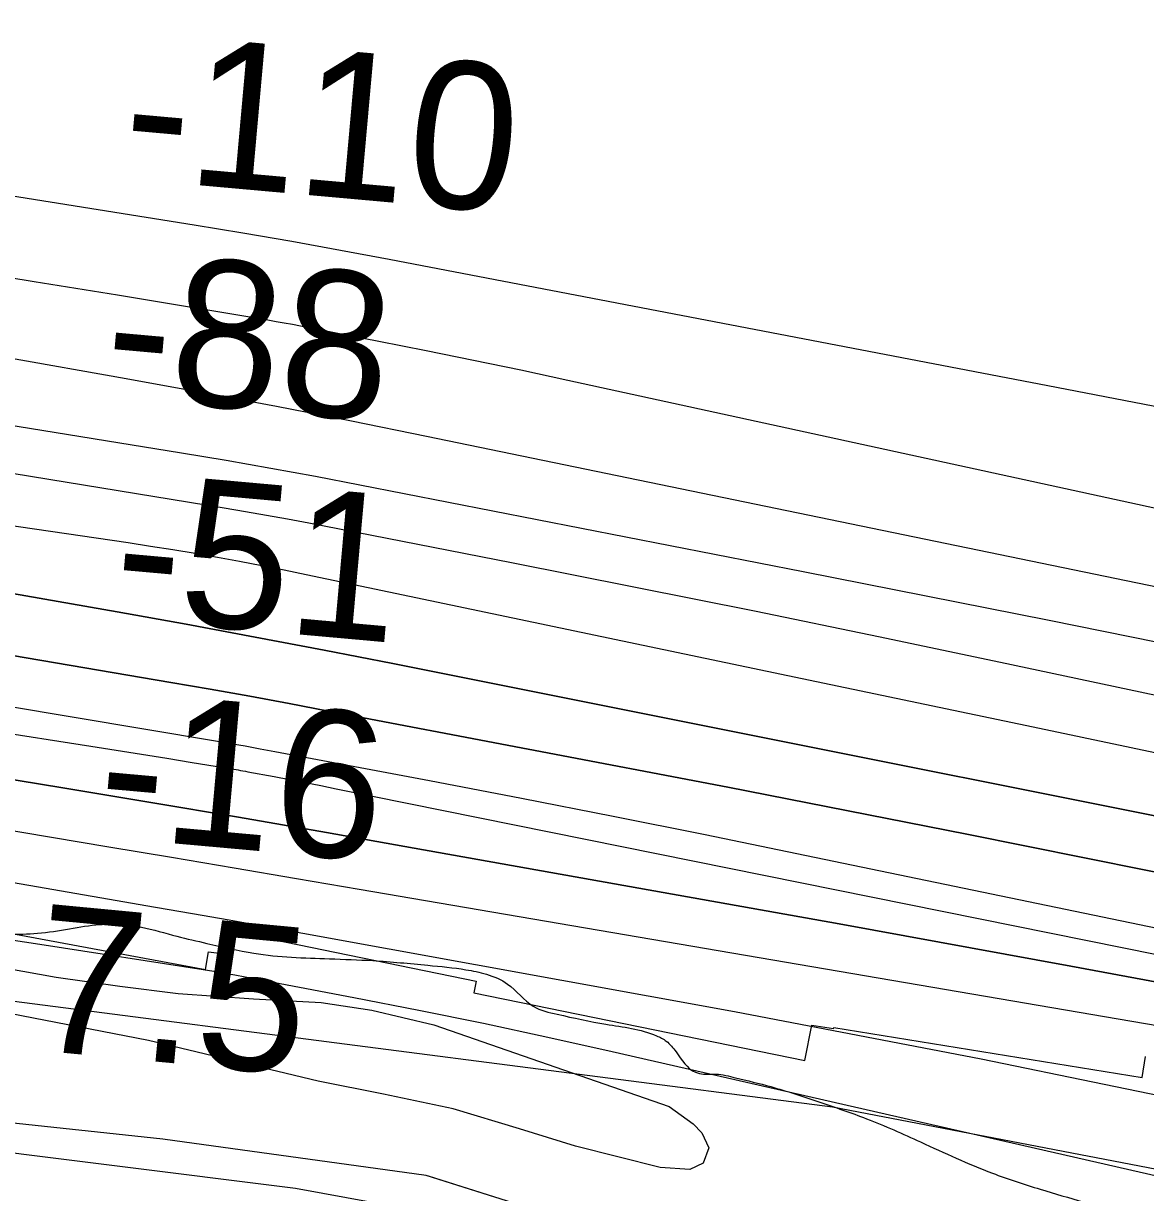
# Model space of a CAD drawing. Extents: x 3734862 to 3772949, y 391520 to 417239.
# Drawn here: x 3750102 to 3750614, y 403378 to 403911 of the extents above; entities that cross this region are included whole.
import ezdxf

# ---------------------------------------------------------------- set-up
doc = ezdxf.new("R2010")
doc.units = 0
for name, color, linetype in [('V-LEVE-TOET', 7, 'Continuous'), ('V-RIVR-EDGE', 7, 'Continuous'), ('V-RIVR-RANG', 7, 'Continuous'), ('V-RRAP-FSHR', 7, 'Continuous'), ('V-RRAP-RVMT', 7, 'Continuous'), ('V-SITE-VEGE', 7, 'Continuous'), ('V-TOPO-DPTH', 7, 'Continuous'), ('V-TOPO-MAJR', 7, 'Continuous'), ('V-TOPO-MINR', 7, 'Continuous'), ('V-TOPO-WATR', 7, 'Continuous')]:
    doc.layers.add(name, color=color, linetype=linetype)

msp = doc.modelspace()

# ---------------------------------------------------------------- linework, layer by layer
at = {"layer": 'V-LEVE-TOET'}
msp.add_lwpolyline([(3750636.6, 403256.27), (3750508.39, 403298.16), (3750361.84, 403347.14), (3750325.74, 403357.98), (3750300.22, 403365.69), (3750262.14, 403372.91), (3750226.38, 403379.4), (3750058.83, 403400.29), (3749883.93, 403417.19), (3749828.92, 403424.85), (3749646.86, 403453.92), (3749507.45, 403478.16), (3749348.96, 403508.19), (3749188.43, 403537.42), (3748958.99, 403577.37), (3748768.13, 403611.14), (3748630.25, 403635.67)], dxfattribs=at)
at = {"layer": 'V-RIVR-EDGE'}
msp.add_spline([(3749600.74, 403572.28), (3749634.69, 403563.71), (3749651.26, 403560.43), (3749673.09, 403560.38), (3749692.5, 403559.12), (3749709.07, 403556.65), (3749738.17, 403548.09), (3749762.82, 403541.96), (3749785.46, 403538.67), (3749810.92, 403532.94), (3749827.89, 403529.67), (3749844.87, 403528.01), (3749861.85, 403526.35), (3749878.83, 403525.9), (3749897.83, 403523.02), (3749967.36, 403512.34), (3749992.02, 403510.26), (3750015.06, 403506.96), (3750032.04, 403504.5), (3750055.48, 403501.2), (3750077.71, 403497.51), (3750095.5, 403495.44), (3750108.85, 403495.81), (3750123.41, 403497.8), (3750137.16, 403499.79), (3750146.46, 403499.76), (3750156.16, 403498.53), (3750172.33, 403494.44), (3750186.07, 403491.18), (3750207.49, 403486.67), (3750241.85, 403484.16), (3750261.67, 403483.31), (3750286.73, 403481.22), (3750304.11, 403479.16), (3750313.41, 403477.11), (3750323.1, 403472.64), (3750334.81, 403462.5), (3750345.71, 403458.84), (3750367.94, 403454.33), (3750390.98, 403449.02), (3750395.42, 403446.58), (3750399.86, 403441.72), (3750408.73, 403432.4), (3750412.37, 403431.58), (3750418.03, 403431.56), (3750426.92, 403429.92), (3750443.09, 403425.84), (3750464.91, 403418.91), (3750486.72, 403411.18), (3750511.36, 403400.6), (3750544.08, 403386.37), (3750565.9, 403379.03), (3750585.7, 403373.32), (3750609.54, 403367.2), (3750629.34, 403360.68), (3750661.26, 403351.3), (3750680.26, 403347.21), (3750692.39, 403346.78), (3750703.3, 403346.75), (3750719.9, 403352.77), (3750749.44, 403363.62), (3750767.25, 403369.64), (3750779.8, 403374.46), (3750796.79, 403376.44), (3750806.9, 403376.82), (3750813.77, 403376.8), (3750831.16, 403375.14), (3750851.36, 403371.05), (3750874.4, 403364.52), (3750895, 403358), (3750924.5, 403347.01), (3750966.1, 403330.33), (3750989.13, 403318.95), (3751009.32, 403310.41), (3751046.09, 403299.4), (3751067.11, 403296.52), (3751095, 403292), (3751115.21, 403286.69), (3751143.5, 403280.15), (3751157.25, 403280.52), (3751160.08, 403280.92), (3751166.55, 403280.5), (3751174.63, 403276.03), (3751183.52, 403274.8), (3751198.88, 403272.33), (3751210.19, 403269.07), (3751230, 403264.57), (3751244.54, 403259.68), (3751267.57, 403252.75), (3751284.95, 403249.07), (3751304.35, 403243.36), (3751325.78, 403242.1), (3751339.93, 403241.25), (3751350.44, 403239.61), (3751362.56, 403236.75), (3751373.06, 403231.06), (3751385.98, 403222.13), (3751398.9, 403215.23), (3751411.02, 403209.54), (3751428.8, 403203.83), (3751447.79, 403198.93), (3751467.2, 403198.07), (3751481.34, 403196.02), (3751496.29, 403191.53), (3751520.53, 403180.15), (3751539.1, 403169.99), (3751546.78, 403168.36), (3751556.89, 403167.93), (3751564.17, 403167.1), (3751573.46, 403164.65), (3751580.73, 403161.8), (3751597.3, 403155.7), (3751615.08, 403151.61), (3751634.08, 403147.92), (3751652.67, 403144.64), (3751682.58, 403141.33), (3751700.77, 403137.25), (3751726.23, 403129.1), (3751762.99, 403116.87), (3751788.85, 403107.51), (3751826.83, 403094.48), (3751852.69, 403085.51), (3751875.32, 403079.8), (3751903.6, 403070.43), (3751929.06, 403063.89), (3751952.5, 403058.18), (3751978.36, 403050.83), (3752011.49, 403040.64), (3752051.89, 403025.18), (3752090.27, 403012.14), (3752121.79, 403000.34), (3752173.49, 402978.37), (3752203.79, 402965.36), (3752242.57, 402949.09), (3752280.94, 402933.22), (3752346.79, 402908.39), (3752379.11, 402896.59), (3752400.12, 402887.23), (3752439.3, 402869.34), (3752480.09, 402851.45), (3752503.52, 402840.48), (3752518.05, 402829.52), (3752525.72, 402825.05), (3752549.56, 402816.1), (3752583.09, 402804.69), (3752615.41, 402793.29), (3752664.29, 402772.55), (3752692.57, 402761.96), (3752721.66, 402750.57), (3752763.28, 402737.53), (3752785.5, 402732.62), (3752881.28, 402707.72), (3752922.09, 402697.51), (3752945.53, 402690.57), (3752959.27, 402686.5), (3752986.74, 402677.53), (3753008.56, 402668.18), (3753044.52, 402656.36), (3753077.65, 402647.38), (3753107.97, 402642.05), (3753140.7, 402635.1), (3753203.35, 402622.81), (3753235.68, 402614.24), (3753280.54, 402603.21), (3753302.77, 402599.92), (3753320.16, 402600.69), (3753336.33, 402600.24), (3753350.08, 402600.61), (3753361, 402600.18), (3753377.98, 402597.31), (3753395.35, 402593.63), (3753435.76, 402581.8), (3753479, 402567.94), (3753528.7, 402552.86), (3753582.02, 402533.72), (3753643.03, 402512.54), (3753679.79, 402497.09), (3753709.28, 402486.1), (3753744.84, 402474.28), (3753768.27, 402466.14), (3753792.91, 402456.37), (3753824.83, 402444.16), (3753868.05, 402425.86), (3753874.92, 402423.82), (3753901.59, 402415.26), (3753930.68, 402405.89), (3753950.06, 402395.73), (3753969.45, 402385.98), (3753992.07, 402375.41), (3754015.5, 402366.05), (3754070.03, 402340.44), (3754094.26, 402327.44), (3754129.39, 402310.77), (3754145.95, 402300.62), (3754162.51, 402292.09), (3754189.57, 402278.68), (3754227.53, 402259.58), (3754257.42, 402244.55), (3754285.28, 402227.49), (3754310.72, 402213.28), (3754345.44, 402193.78), (3754365.63, 402180.79), (3754382.99, 402169.43), (3754391.05, 402160.51), (3754393.47, 402156.46), (3754413.25, 402144.28), (3754458.49, 402121.12), (3754491.61, 402104.86), (3754519.47, 402090.24), (3754525.94, 402088.6), (3754533.22, 402089.8), (3754544.13, 402086.13), (3754555.43, 402079.63), (3754574.4, 402065.43), (3754590.55, 402053.67), (3754603.48, 402048.78), (3754613.18, 402047.95), (3754625.7, 402043.07), (3754637.41, 402035.76), (3754658.41, 402023.17), (3754687.49, 402010.16), (3754723.03, 401991.88), (3754750.5, 401979.27), (3754768.67, 401969.52), (3754786.04, 401961.8), (3754799.77, 401955.7), (3754813.1, 401949.19), (3754861.56, 401924), (3754878.93, 401915.47), (3754906.39, 401902.46), (3754932.65, 401891.88), (3754960.93, 401880.89), (3754991.63, 401867.47), (3755029.19, 401849.18), (3755060.29, 401835.36), (3755090.98, 401819.11), (3755126.52, 401799.21), (3755151.15, 401783.78), (3755175.77, 401765.93), (3755218.56, 401737.11), (3755250.45, 401716), (3755279.94, 401700.57), (3755306.19, 401687.56), (3755332.03, 401672.94), (3755361.51, 401655.07), (3755376.04, 401645.74), (3755399.86, 401631.93), (3755422.07, 401620.15), (3755432.57, 401613.25), (3755446.29, 401601.08), (3755457.99, 401588.92), (3755473.33, 401580.39), (3755501.19, 401564.96), (3755536.72, 401540.61), (3755576.28, 401512.61), (3755599.69, 401493.95), (3755652.97, 401458.64), (3755710.7, 401417.25), (3755726.85, 401409.53), (3755737.76, 401406.67), (3755748.67, 401400.17), (3755764.4, 401385.58), (3755778.52, 401373.82), (3755797.9, 401360.42), (3755821.73, 401347.42), (3755837.88, 401338.08), (3755853.62, 401327.94), (3755871.38, 401312.53), (3755891.15, 401296.71), (3755903.66, 401285.76), (3755921.83, 401275.6), (3755933.14, 401269.51), (3755943.23, 401260.18), (3755955.73, 401249.24), (3755970.27, 401239.9), (3755990.86, 401228.93), (3756011.05, 401216.34), (3756031.64, 401202.55), (3756042.53, 401189.98), (3756050.98, 401174.19), (3756051.35, 401158.42), (3756049.29, 401145.49), (3756046.86, 401141.85), (3756042.4, 401139.44), (3756036.74, 401140.26), (3756032.72, 401147.14), (3756032.73, 401154.42), (3756029.11, 401160.9), (3756025.48, 401164.55), (3756020.63, 401166.58), (3756007.3, 401169.85), (3756000.43, 401170.68), (3755995.98, 401171.5), (3755991.13, 401171.91), (3755983.44, 401171.53), (3755976.97, 401170.74), (3755966.87, 401172.78), (3755956.77, 401179.28), (3755952.33, 401182.52), (3755945.06, 401186.18), (3755939.81, 401187), (3755935.77, 401187.01), (3755931.72, 401186.21), (3755929.69, 401184.2), (3755928.88, 401182.58), (3755928.47, 401179.35), (3755936.12, 401166.79), (3755937.93, 401164.38)], degree=3, dxfattribs=at)
at = {"layer": 'V-RRAP-FSHR'}
for points in [[(3745755.59, 404164.01), (3746133.61, 404114.94), (3746460.39, 404044.32), (3746926.68, 403974.72), (3747307.57, 403936.2), (3747787.51, 403855.87), (3748350.38, 403747.16), (3748744.72, 403693.77), (3749488.17, 403561.96), (3750009.67, 403476.17), (3750471.22, 403416.56), (3750755.01, 403362.08), (3751258.21, 403214.08), (3751991.45, 402977.77), (3752370.29, 402844.74), (3752705.56, 402720.89), (3753300.95, 402568.26)], [(3755894.55, 400912.59), (3755174.16, 401533.82), (3754556.14, 402011.76), (3754536.34, 402024.26), (3753972.21, 402338.01), (3753351.98, 402548.26), (3753283.16, 402552.76), (3752993.39, 402535.32), (3752867.1, 402553.07), (3752381.5, 402674.93), (3751883.12, 402847.34), (3750951.08, 403175.43), (3750286.03, 403385.37), (3750165.89, 403401.91), (3749865.85, 403433.86), (3749516.05, 403497.74), (3749101.87, 403567.71)], [(3750323.07, 403373.67), (3750287.04, 403385.05)]]:
    msp.add_lwpolyline(points, dxfattribs=at)
at = {"layer": 'V-RRAP-RVMT'}
for p, q in [((3750055.04, 403503.55), (3750185.32, 403479.25)), ((3750196.34, 403486.07), (3750197.72, 403496.23)), ((3750197.72, 403496.23), (3750204.34, 403495.33)), ((3750204.34, 403495.33), (3750308.75, 403473.91)), ((3750185.32, 403479.25), (3750186.81, 403487.36)), ((3750186.81, 403487.36), (3750196.34, 403486.07)), ((3750308.75, 403473.91), (3750307.63, 403468.59)), ((3750307.63, 403468.59), (3750458.51, 403437.72)), ((3750458.51, 403437.72), (3750461.83, 403453.94)), ((3750461.83, 403453.94), (3750471.64, 403452.35)), ((3750471.64, 403452.35), (3750471.72, 403452.85)), ((3750471.72, 403452.85), (3750612.38, 403430.01)), ((3750612.38, 403430.01), (3750613.9, 403439.6))]:
    msp.add_line(p, q, dxfattribs=at)
at = {"layer": 'V-SITE-VEGE'}
msp.add_lwpolyline([(3750086.83, 403481.28), (3750117.35, 403475.7), (3750146.29, 403471.64), (3750172.92, 403468.3), (3750207.22, 403465.88), (3750238.05, 403464.16), (3750261.21, 403460.75), (3750289.44, 403453.98), (3750396.78, 403416.77), (3750407.71, 403408.9), (3750411.64, 403404.74), (3750414.85, 403397.87), (3750412.29, 403390.9), (3750406.19, 403388.08), (3750392.7, 403388.98), (3750354.02, 403398.63), (3750328.46, 403406.61), (3750298.26, 403415.65), (3750266.57, 403422.36), (3750236.81, 403428.33), (3750159.47, 403446.87), (3750022.31, 403473.49)], dxfattribs=at)
at = {"layer": 'V-TOPO-DPTH'}
for points in [[(3750789, 403515.12), (3750270.82, 403618.76), (3750239.45, 403624.92), (3750208.05, 403630.92), (3750176.61, 403636.71), (3750145.14, 403642.34), (3749960.28, 403674.75), (3749866.36, 403690.82), (3749772.37, 403706.38), (3749678.25, 403721.17), (3749584.05, 403735.44), (3749416.02, 403760.21), (3749405.77, 403761.69), (3749395.51, 403763.15), (3749385.25, 403764.56), (3749374.98, 403765.93), (3749196.14, 403789.51), (3749096.46, 403802.75), (3748996.81, 403816.12), (3748897.17, 403829.69), (3748797.56, 403843.39), (3748415.59, 403896.3)], [(3750789, 403515.12), (3750270.82, 403618.76), (3750239.45, 403624.92), (3750208.05, 403630.92), (3750176.61, 403636.71), (3750145.14, 403642.34), (3749960.28, 403674.75), (3749866.36, 403690.82), (3749772.37, 403706.38), (3749678.25, 403721.17), (3749584.05, 403735.44), (3749416.02, 403760.21), (3749405.77, 403761.69), (3749395.51, 403763.15), (3749385.25, 403764.56), (3749374.98, 403765.93), (3749196.14, 403789.51), (3749096.46, 403802.75), (3748996.81, 403816.12), (3748897.17, 403829.69), (3748797.56, 403843.39), (3748415.59, 403896.3)], [(3750641.14, 403519.14), (3750532.4, 403541.06), (3750423.53, 403562.36), (3750241.52, 403597.17), (3750223.55, 403600.55), (3750205.57, 403603.86), (3750187.58, 403607.06), (3750169.56, 403610.19), (3749393.36, 403742.62), (3748429.57, 403876.55)], [(3748429.57, 403876.55), (3749393.36, 403742.62), (3750169.56, 403610.19), (3750187.58, 403607.06), (3750205.57, 403603.86), (3750223.55, 403600.55), (3750241.52, 403597.17), (3750423.53, 403562.36), (3750532.4, 403541.06), (3750641.14, 403519.14)], [(3750685.45, 403461.24), (3750579.88, 403480.82), (3750474.24, 403500.02), (3750280.53, 403534.67), (3750240.52, 403541.73), (3750200.48, 403548.68), (3750160.41, 403555.44), (3750120.32, 403562.08), (3750068.41, 403570.57), (3750002.34, 403581.35), (3749936.28, 403592.11), (3749870.21, 403602.84), (3749804.13, 403613.56), (3749447.9, 403671.28), (3749417.41, 403676.25), (3749386.92, 403681.24), (3749356.44, 403686.27), (3749325.96, 403691.32), (3748755.85, 403786.34), (3748692.84, 403796.7)], [(3750685.45, 403461.24), (3750579.88, 403480.82), (3750474.24, 403500.02), (3750280.53, 403534.67), (3750240.52, 403541.73), (3750200.48, 403548.68), (3750160.41, 403555.44), (3750120.32, 403562.08), (3750068.41, 403570.57), (3750002.34, 403581.35), (3749936.28, 403592.11), (3749870.21, 403602.84), (3749804.13, 403613.56), (3749447.9, 403671.28), (3749417.41, 403676.25), (3749386.92, 403681.24), (3749356.44, 403686.27), (3749325.96, 403691.32), (3748755.85, 403786.34), (3748692.84, 403796.7)], [(3748432.71, 403786.02), (3749382.92, 403643.17), (3750162.67, 403507.76), (3750179.43, 403504.83), (3750196.18, 403501.87), (3750212.93, 403498.87), (3750229.68, 403495.85), (3750426.54, 403460.04), (3750538.96, 403438.47), (3750651.07, 403415.46)], [(3749459.2, 403701.71), (3749775.43, 403651.67), (3749846.83, 403640.27), (3749918.21, 403628.74), (3749989.56, 403617.02), (3750060.89, 403605.17), (3750189.98, 403583.55), (3750196.74, 403582.4), (3750203.5, 403581.21), (3750210.24, 403579.99), (3750216.98, 403578.74), (3750287.43, 403565.42), (3750329.37, 403557.37), (3750371.28, 403549.18), (3750413.15, 403540.77), (3750454.98, 403532.2), (3751084.11, 403401.67)], [(3749459.2, 403701.71), (3749775.43, 403651.67), (3749846.83, 403640.27), (3749918.21, 403628.74), (3749989.56, 403617.02), (3750060.89, 403605.17), (3750189.98, 403583.55), (3750196.74, 403582.4), (3750203.5, 403581.21), (3750210.24, 403579.99), (3750216.98, 403578.74), (3750287.43, 403565.42), (3750329.37, 403557.37), (3750371.28, 403549.18), (3750413.15, 403540.77), (3750454.98, 403532.2), (3751084.11, 403401.67)]]:
    msp.add_lwpolyline(points, dxfattribs=at)
at = {"layer": 'V-TOPO-MAJR'}
for points in [[(3747109.84, 404285.39), (3747614.19, 404214.96), (3747645.71, 404210.46), (3747677.2, 404205.81), (3747708.66, 404200.96), (3747740.1, 404195.97), (3747816.87, 404183.53), (3747886.68, 404172.26), (3747956.5, 404161.03), (3748026.33, 404149.88), (3748096.17, 404138.78), (3748389.21, 404092.38), (3748407.62, 404089.49), (3748426.04, 404086.65), (3748444.47, 404083.87), (3748462.9, 404081.13), (3749414.23, 403941.53), (3750180.16, 403818.88), (3750202.44, 403815.2), (3750224.68, 403811.4), (3750246.9, 403807.39), (3750269.08, 403803.24), (3750569.3, 403745.7), (3750665.42, 403727.14)], [(3748712.23, 403872), (3748776.42, 403863.64), (3749356.58, 403789.11), (3749377.12, 403786.42), (3749397.66, 403783.66), (3749418.18, 403780.79), (3749438.69, 403777.85), (3750150.09, 403673.96), (3750160.29, 403672.42), (3750170.48, 403670.81), (3750180.64, 403669.1), (3750190.8, 403667.32), (3750200.94, 403665.45), (3750211.07, 403663.52), (3750221.19, 403661.5), (3750231.29, 403659.42), (3750450.88, 403613.38), (3750562.62, 403589.92), (3750674.34, 403566.42)]]:
    msp.add_lwpolyline(points, dxfattribs=at)
at = {"layer": 'V-TOPO-MINR'}
for points in [[(3748413.6, 404025.06), (3749353.9, 403905.1), (3749381.77, 403901.45), (3749409.62, 403897.69), (3749437.44, 403893.75), (3749465.25, 403889.69), (3749993.18, 403810.92), (3750031.25, 403805.14), (3750069.3, 403799.24), (3750107.32, 403793.14), (3750145.32, 403786.92), (3750213.87, 403775.51), (3750217.58, 403774.88), (3750221.28, 403774.22), (3750224.98, 403773.54), (3750228.68, 403772.84), (3750264.45, 403765.87), (3750286.02, 403761.59), (3750307.56, 403757.22), (3750329.08, 403752.71), (3750350.58, 403748.1), (3751075.74, 403590.12)], [(3748448.05, 403976.17), (3749299.32, 403852.97), (3749316.66, 403850.51), (3749334, 403848.1), (3749351.36, 403845.79), (3749368.73, 403843.54), (3749384.03, 403841.6), (3749393.75, 403840.35), (3749403.47, 403839.08), (3749413.19, 403837.77), (3749422.91, 403836.43), (3749432.61, 403835.05), (3749442.31, 403833.62), (3749452, 403832.13), (3749461.69, 403830.59), (3750174.46, 403714.93), (3750194.82, 403711.53), (3750215.16, 403707.99), (3750235.46, 403704.25), (3750255.73, 403700.38), (3750457.87, 403660.77), (3750569.88, 403638.54), (3750681.8, 403615.93)], [(3748680.66, 403966.73), (3748801.49, 403949.2), (3748922.37, 403932.07), (3749043.34, 403915.55), (3749164.36, 403899.42), (3749380.87, 403871.13), (3749393.67, 403869.42), (3749406.47, 403867.66), (3749419.26, 403865.84), (3749432.04, 403863.96), (3749681.45, 403826.73), (3749771.05, 403812.97), (3749860.57, 403798.73), (3749949.98, 403783.76), (3750039.3, 403768.3), (3750149.16, 403748.82), (3750183.47, 403742.59), (3750217.73, 403736.17), (3750251.94, 403729.45), (3750286.12, 403722.55), (3750817.85, 403612.77)], [(3748652.39, 403901.92), (3749333.5, 403817.9), (3749366.93, 403813.69), (3749400.35, 403809.36), (3749433.75, 403804.87), (3749467.13, 403800.26), (3749649.38, 403774.62), (3749743.52, 403761.05), (3749837.59, 403747.06), (3749931.57, 403732.44), (3750025.49, 403717.4), (3750193.93, 403689.84), (3750203.57, 403688.22), (3750213.2, 403686.54), (3750222.81, 403684.77), (3750232.42, 403682.94), (3750324.89, 403664.9), (3750380.69, 403653.87), (3750436.45, 403642.65), (3750492.16, 403631.16), (3750547.83, 403619.47), (3751097.85, 403502.58)], [(3748415.59, 403896.3), (3748797.56, 403843.39), (3748897.17, 403829.69), (3748996.81, 403816.12), (3749096.46, 403802.75), (3749196.14, 403789.51), (3749374.98, 403765.93), (3749385.25, 403764.56), (3749395.51, 403763.15), (3749405.77, 403761.69), (3749416.02, 403760.21), (3749584.05, 403735.44), (3749678.25, 403721.17), (3749772.37, 403706.38), (3749866.36, 403690.82), (3749960.28, 403674.75), (3750145.14, 403642.34), (3750176.61, 403636.71), (3750208.05, 403630.92), (3750239.45, 403624.92), (3750270.82, 403618.76), (3750789, 403515.12)], [(3748429.57, 403876.55), (3749393.36, 403742.62), (3750169.56, 403610.19), (3750187.58, 403607.06), (3750205.57, 403603.86), (3750223.55, 403600.55), (3750241.52, 403597.17), (3750423.53, 403562.36), (3750532.4, 403541.06), (3750641.14, 403519.14)], [(3748538.01, 403810.3), (3749306.21, 403676.77), (3749345.61, 403669.95), (3749385.02, 403663.15), (3749424.44, 403656.4), (3749463.86, 403649.69), (3749514.51, 403641.09), (3749579.27, 403630.1), (3749644.03, 403619.14), (3749708.79, 403608.19), (3749773.55, 403597.27), (3750141.32, 403535.29), (3750169.85, 403530.47), (3750198.38, 403525.64), (3750226.9, 403520.79), (3750255.42, 403515.92), (3751105.72, 403370.58)], [(3748692.84, 403796.7), (3748755.85, 403786.34), (3749325.96, 403691.32), (3749356.44, 403686.27), (3749386.92, 403681.24), (3749417.41, 403676.25), (3749447.9, 403671.28), (3749804.13, 403613.56), (3749870.21, 403602.84), (3749936.28, 403592.11), (3750002.34, 403581.35), (3750068.41, 403570.57), (3750120.32, 403562.08), (3750160.41, 403555.44), (3750200.48, 403548.68), (3750240.52, 403541.73), (3750280.53, 403534.67), (3750474.24, 403500.02), (3750579.88, 403480.82), (3750685.45, 403461.24)], [(3749459.2, 403701.71), (3749775.43, 403651.67), (3749846.83, 403640.27), (3749918.21, 403628.74), (3749989.56, 403617.02), (3750060.89, 403605.17), (3750189.98, 403583.55), (3750196.74, 403582.4), (3750203.5, 403581.21), (3750210.24, 403579.99), (3750216.98, 403578.74), (3750287.43, 403565.42), (3750329.37, 403557.37), (3750371.28, 403549.18), (3750413.15, 403540.77), (3750454.98, 403532.2), (3751084.11, 403401.67)], [(3748703.86, 403695.76), (3748772.99, 403684.65), (3749321.05, 403595.86), (3749349.05, 403591.47), (3749377.08, 403587.26), (3749405.14, 403583.34), (3749433.24, 403579.6), (3749947.25, 403513.9), (3749988.46, 403508.46), (3750029.63, 403502.79), (3750070.75, 403496.78), (3750111.83, 403490.55), (3750184.35, 403479.23), (3750189.15, 403478.46), (3750193.95, 403477.66), (3750198.74, 403476.8), (3750203.52, 403475.92), (3750253.06, 403466.53), (3750282.58, 403460.77), (3750312.05, 403454.78), (3750341.45, 403448.46), (3750370.8, 403441.93), (3751086.12, 403278.4)], [(3749433.32, 403690.65), (3750133.11, 403581.2), (3750144.68, 403579.37), (3750156.24, 403577.53), (3750167.8, 403575.65), (3750179.35, 403573.74), (3750200.21, 403570.28), (3750201.33, 403570.09), (3750202.46, 403569.89), (3750203.58, 403569.69), (3750204.7, 403569.48), (3750216.64, 403567.24), (3750223.73, 403565.89), (3750230.81, 403564.53), (3750237.89, 403563.13), (3750244.97, 403561.72), (3751091.7, 403390.64)]]:
    msp.add_lwpolyline(points, dxfattribs=at)
at = {"layer": 'V-TOPO-WATR'}
msp.add_lwpolyline([(3748432.71, 403786.02), (3749382.92, 403643.17), (3750162.67, 403507.76), (3750179.43, 403504.83), (3750196.18, 403501.87), (3750212.93, 403498.87), (3750229.68, 403495.85), (3750426.54, 403460.04), (3750538.96, 403438.47), (3750651.07, 403415.46)], dxfattribs=at)

# ---------------------------------------------------------------- texts
at = {"layer": 'V-RIVR-RANG'}
for s, rotation, p in [('-110', 354.8766, (3750146.39, 403840.2)), ('-88', 354.8766, (3750138, 403740.56)), ('-51', 354.8766, (3750142.23, 403639.78)), ('-16', 354.8766, (3750134.89, 403540.03)), ('7.5', 354.5883, (3750104.83, 403442.76))]:
    msp.add_text(s, height=67, rotation=rotation, dxfattribs=at).set_placement(p)

doc.saveas('drawing.dxf')
